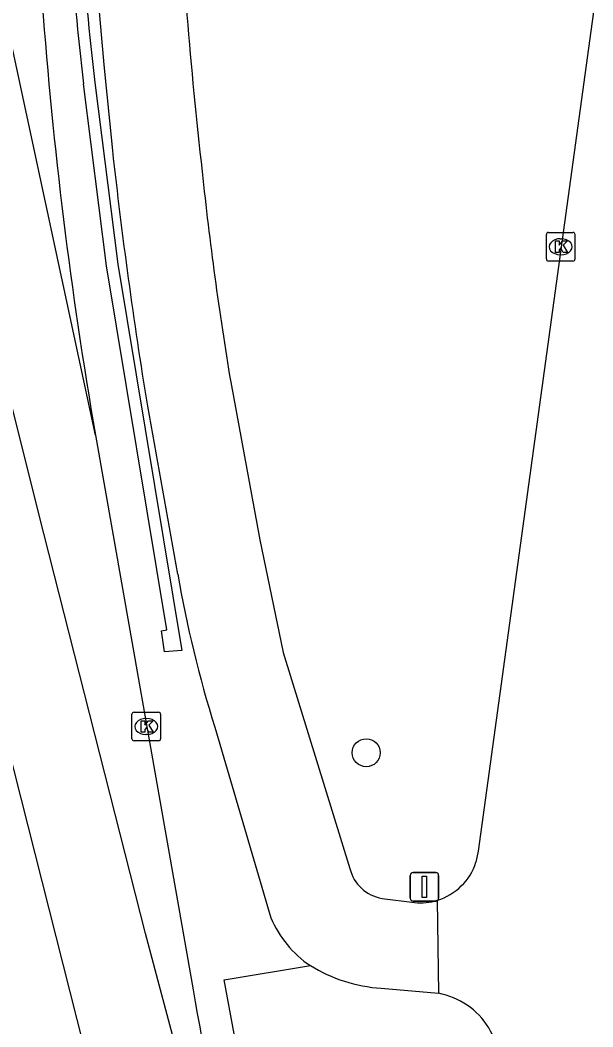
# Model space of a CAD drawing. Extents: x 160806 to 161707, y 383697 to 384148.
# Drawn here: x 161264.04 to 161284.05, y 383783.17 to 383818.32 of the extents above; entities that cross this region are included whole.
import ezdxf

# ---------------------------------------------------------------- set-up
doc = ezdxf.new("R2010")
doc.units = 0
for name, color, linetype in [('IMGEO_Boom', 7, 'Continuous'), ('IMGEO_Fietspad_open', 7, 'Continuous'), ('IMGEO_Kolk', 7, 'Continuous'), ('IMGEO_Muur', 7, 'Continuous'), ('IMGEO_Rijbaan_lokaal_gesloten', 7, 'Continuous'), ('IMGEO_Verkeersbordpaal', 7, 'Continuous'), ('IMGEO_Verkeerseiland_open', 7, 'Continuous')]:
    doc.layers.add(name, color=color, linetype=linetype)

msp = doc.modelspace()

# ---------------------------------------------------------------- linework, layer by layer
at = {"layer": 'IMGEO_Boom'}
msp.add_circle((161276.127, 383792.745), 0.489, dxfattribs=at)
at = {"layer": 'IMGEO_Fietspad_open'}
for points in [[(161285.72, 383830.612), (161285.573, 383829.546), (161280.045, 383789.307), (161279.962, 383788.923)], [(161266.966, 383816.763), (161267.261, 383813.773)], [(161271.395, 383805.683), (161272.406, 383800.181), (161273.231, 383796.244), (161275.561, 383788.704)], [(161268.485, 383804.844), (161269.541, 383798.982)], [(161270.835, 383793.64), (161272.801, 383786.985)], [(161276.681, 383787.661), (161277.813, 383787.516)], [(161278.612, 383787.594), (161278.651, 383784.346)], [(161276.649, 383784.52), (161278.651, 383784.346)]]:
    msp.add_lwpolyline(points, dxfattribs=at)
for centre, radius, start, end in [((161393.764, 383828.875), 127.375, 181.63979, 185.45643), ((161439.303, 383832.191), 169.989, 182.76723, 186.47167), ((161442.814, 383833.29), 176.635, 186.34367, 189.26741), ((161389.202, 383825.425), 119.45, 185.95579, 189.5133), ((161311.605, 383806.343), 42.703, 189.9266, 197.3065), ((161278.022, 383789.544), 2.037, 286.8415, 342.2603), ((161276.903, 383789.022), 1.379, 193.3446, 260.733), ((161278.02, 383789.532), 2.027, 264.1514, 286.9999), ((161276.217, 383788.396), 3.696, 202.4496, 236.5385), ((161277.049, 383790.009), 5.503, 238.5677, 265.8336), ((161278.181, 383781.78), 2.609, 343.3119, 79.6269)]:
    msp.add_arc(centre, radius, start, end, dxfattribs=at)
at = {"layer": 'IMGEO_Kolk'}
for p, q in [((161282.421, 383809.984), (161282.421, 383810.836)), ((161282.496, 383810.91), (161283.348, 383810.91)), ((161282.909, 383810.69), (161282.934, 383810.69)), ((161283.422, 383810.836), (161283.422, 383809.984)), ((161283.348, 383809.91), (161282.496, 383809.91)), ((161282.932, 383810.13), (161282.907, 383810.13)), ((161268.02, 383794.161), (161268.872, 383794.161)), ((161267.945, 383793.235), (161267.945, 383794.087)), ((161268.433, 383793.941), (161268.458, 383793.941)), ((161268.946, 383794.087), (161268.946, 383793.235)), ((161268.872, 383793.161), (161268.02, 383793.161)), ((161268.456, 383793.381), (161268.431, 383793.381))]:
    msp.add_line(p, q, dxfattribs=at)
for points in [[(161282.421, 383809.984), (161282.421, 383810.836)], [(161282.496, 383810.91), (161283.348, 383810.91)], [(161282.742, 383810.61), (161282.865, 383810.61), (161282.865, 383810.459), (161282.995, 383810.61), (161283.159, 383810.61), (161283.013, 383810.459), (161283.166, 383810.21), (161283.014, 383810.21), (161282.929, 383810.374), (161282.865, 383810.307), (161282.865, 383810.21), (161282.742, 383810.21), (161282.742, 383810.61)], [(161283.422, 383810.836), (161283.422, 383809.984)], [(161283.348, 383809.91), (161282.496, 383809.91)], [(161268.02, 383794.161), (161268.872, 383794.161)], [(161267.945, 383793.235), (161267.945, 383794.087)], [(161268.266, 383793.861), (161268.389, 383793.861), (161268.389, 383793.71), (161268.519, 383793.861), (161268.683, 383793.861), (161268.537, 383793.71), (161268.69, 383793.461), (161268.538, 383793.461), (161268.453, 383793.625), (161268.389, 383793.558), (161268.389, 383793.461), (161268.266, 383793.461), (161268.266, 383793.861)], [(161268.946, 383794.087), (161268.946, 383793.235)], [(161268.872, 383793.161), (161268.02, 383793.161)]]:
    msp.add_lwpolyline(points, dxfattribs=at)
for centre, start, end in [((161282.498, 383810.834), 91.552, 178.448), ((161282.498, 383810.834), 91.552, 178.448), ((161283.346, 383810.834), 1.552, 88.448), ((161283.346, 383810.834), 1.552, 88.448), ((161282.498, 383809.986), 181.552, 268.448), ((161282.498, 383809.986), 181.552, 268.448), ((161283.346, 383809.986), 271.552, 358.448), ((161283.346, 383809.986), 271.552, 358.448), ((161268.022, 383794.085), 91.552, 178.448), ((161268.022, 383794.085), 91.552, 178.448), ((161268.87, 383794.085), 1.552, 88.448), ((161268.87, 383794.085), 1.552, 88.448), ((161268.022, 383793.237), 181.552, 268.448), ((161268.022, 383793.237), 181.552, 268.448), ((161268.87, 383793.237), 271.552, 358.448), ((161268.87, 383793.237), 271.552, 358.448)]:
    msp.add_arc(centre, 0.0765, start, end, dxfattribs=at)
for centre, major_axis, ratio, start_param, end_param in [((161282.908, 383810.41), (-0.387, 0.002), 0.722429, 4.712389, 7.853982), ((161282.933, 383810.41), (-0.39, 0.002), 0.717154, 1.570796, 4.712389), ((161268.432, 383793.661), (-0.387, 0.002), 0.722429, 4.712389, 7.853982), ((161268.457, 383793.661), (-0.39, 0.002), 0.717154, 1.570796, 4.712389)]:
    msp.add_ellipse(centre, major_axis=major_axis, ratio=ratio, start_param=start_param, end_param=end_param, dxfattribs=at)
at = {"layer": 'IMGEO_Muur'}
msp.add_lwpolyline([(161266.65, 383816.142), (161267.447, 383809.803), (161269.691, 383796.315), (161269.076, 383796.271), (161268.976, 383797), (161269.165, 383797.033), (161267.054, 383809.746), (161266.256, 383816.097)], dxfattribs=at)
for centre, radius, start, end in [((161360.457, 383827.457), 94.883, 180.72245, 186.87652), ((161362.29, 383827.565), 96.32, 180.77078, 186.8108)]:
    msp.add_arc(centre, radius, start, end, dxfattribs=at)
at = {"layer": 'IMGEO_Rijbaan_lokaal_gesloten'}
for points in [[(161266.67, 383803.83), (161261.458, 383828.087), (161260.887, 383830.892), (161259.905, 383835.909), (161258.808, 383841.755), (161258.098, 383845.532)], [(161272.703, 383771.417), (161271.69, 383774.162), (161268.422, 383786.436), (161264.696, 383801.082), (161262.513, 383809.751), (161261.079, 383815.554), (161260.191, 383819.388), (161259.009, 383825.191), (161255.351, 383843.932), (161255.223, 383844.644)], [(161252.374, 383843.765), (161253.35, 383838.619), (161254.467, 383832.736), (161257.59, 383817.205), (161262.593, 383796.907), (161267.226, 383778.65), (161272.066, 383761.555), (161275.575, 383751.679)], [(161266.67, 383803.83), (161270.083, 383784.463)]]:
    msp.add_lwpolyline(points, dxfattribs=at)
for centre, radius, start, end in [((161420.294, 383830.443), 155.912, 184.23227, 189.8282), ((161531.086, 383830.094), 264.962, 189.91668, 192.79439)]:
    msp.add_arc(centre, radius, start, end, dxfattribs=at)
at = {"layer": 'IMGEO_Verkeersbordpaal'}
for p, q in [((161277.768, 383788.564), (161278.558, 383788.564)), ((161278.558, 383788.564), (161277.768, 383788.564)), ((161277.668, 383787.664), (161277.668, 383788.464)), ((161277.668, 383788.464), (161277.668, 383787.664)), ((161278.658, 383788.464), (161278.658, 383787.664)), ((161278.658, 383787.664), (161278.658, 383788.464)), ((161278.558, 383787.564), (161277.768, 383787.564)), ((161277.768, 383787.564), (161278.558, 383787.564))]:
    msp.add_line(p, q, dxfattribs=at)
msp.add_lwpolyline([(161278.088, 383788.439), (161278.238, 383788.439), (161278.238, 383787.689), (161278.088, 383787.689), (161278.088, 383788.439)], dxfattribs=at)
for centre, start, end in [((161277.768, 383788.464), 90, 180), ((161277.768, 383788.464), 90, 180), ((161278.558, 383788.464), 0, 90), ((161278.558, 383788.464), 360, 90), ((161277.768, 383787.664), 180, 270), ((161277.768, 383787.664), 180, 270), ((161278.558, 383787.664), 270, 0), ((161278.558, 383787.664), 270, 0)]:
    msp.add_arc(centre, 0.1, start, end, dxfattribs=at)
at = {"layer": 'IMGEO_Verkeerseiland_open'}
msp.add_lwpolyline([(161273.498, 383772.298), (161273.646, 383772.356), (161272.829, 383775.827), (161271.16, 383784.813), (161274.179, 383785.313)], dxfattribs=at)

doc.saveas('drawing.dxf')
